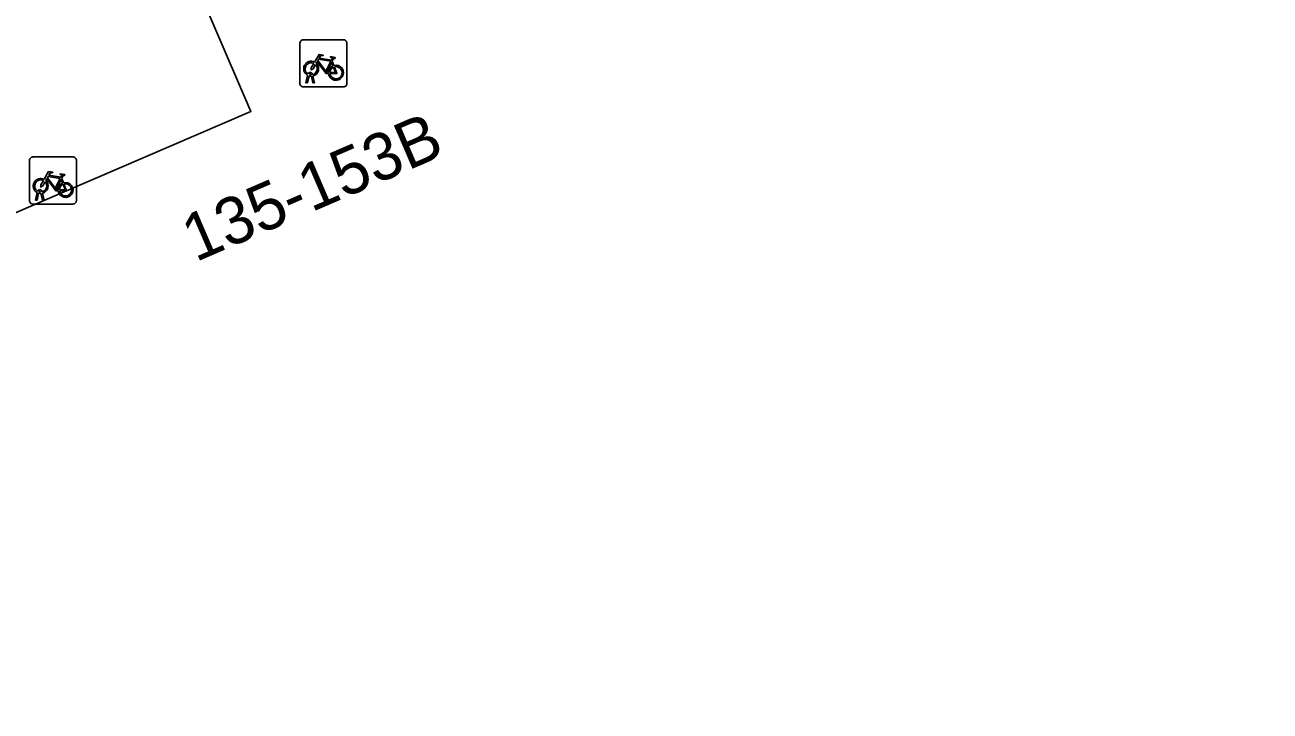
# Model space of a CAD drawing. Extents: x 159371 to 159986, y 382987 to 383597.
# Drawn here: x 159591.33 to 159617.77, y 383523.3 to 383537.86 of the extents above; entities that cross this region are included whole.
import ezdxf

# ---------------------------------------------------------------- set-up
doc = ezdxf.new("R2010")
doc.units = 0
for name, color, linetype in [('IMGEO_Fietsenrek', 7, 'Continuous'), ('IMGEO_Pand', 7, 'Continuous'), ('IMGEO_Pand_nummerreeks', 7, 'Continuous'), ('IMGEO_Voetpad_open', 7, 'Continuous')]:
    doc.layers.add(name, color=color, linetype=linetype)

msp = doc.modelspace()

# ---------------------------------------------------------------- linework, layer by layer
at = {"layer": 'IMGEO_Fietsenrek'}
for p, q in [((159597.166, 383536.622), (159597.166, 383537.463)), ((159597.166, 383537.463), (159597.166, 383536.622)), ((159597.241, 383537.547), (159598.082, 383537.547)), ((159598.082, 383537.547), (159597.241, 383537.547)), ((159598.166, 383537.472), (159598.166, 383536.631)), ((159598.166, 383536.631), (159598.166, 383537.472)), ((159597.853, 383537.096), (159597.889, 383537.001)), ((159597.293, 383536.631), (159597.332, 383536.791)), ((159597.362, 383536.779), (159597.327, 383536.631)), ((159597.404, 383536.803), (159597.403, 383536.807)), ((159597.445, 383536.631), (159597.411, 383536.773)), ((159597.435, 383536.814), (159597.436, 383536.807)), ((159597.443, 383536.777), (159597.478, 383536.631)), ((159598.091, 383536.547), (159597.25, 383536.547)), ((159597.25, 383536.547), (159598.091, 383536.547)), ((159597.327, 383536.631), (159597.293, 383536.631)), ((159597.478, 383536.631), (159597.445, 383536.631)), ((159591.499, 383535.06), (159592.34, 383535.06)), ((159592.34, 383535.06), (159591.499, 383535.06)), ((159591.424, 383534.135), (159591.424, 383534.976)), ((159591.424, 383534.976), (159591.424, 383534.135)), ((159592.424, 383534.985), (159592.424, 383534.144)), ((159592.424, 383534.144), (159592.424, 383534.985)), ((159592.111, 383534.609), (159592.147, 383534.514)), ((159591.551, 383534.144), (159591.59, 383534.304)), ((159591.62, 383534.292), (159591.585, 383534.144)), ((159591.662, 383534.316), (159591.661, 383534.32)), ((159591.703, 383534.144), (159591.669, 383534.286)), ((159591.693, 383534.327), (159591.694, 383534.32)), ((159591.701, 383534.29), (159591.736, 383534.144)), ((159592.349, 383534.06), (159591.508, 383534.06)), ((159591.508, 383534.06), (159592.349, 383534.06)), ((159591.585, 383534.144), (159591.551, 383534.144)), ((159591.736, 383534.144), (159591.703, 383534.144))]:
    msp.add_line(p, q, dxfattribs=at)
for points in [[(159597.479, 383537.073), (159597.574, 383537.237), (159597.66, 383537.223), (159597.662, 383537.214), (159597.606, 383537.203), (159597.579, 383537.158), (159597.835, 383537.117)], [(159597.835, 383537.117), (159597.86, 383537.166), (159597.854, 383537.17), (159597.831, 383537.174), (159597.819, 383537.181), (159597.818, 383537.184), (159597.82, 383537.189), (159597.915, 383537.174), (159597.917, 383537.164), (159597.907, 383537.151), (159597.895, 383537.145), (159597.881, 383537.151), (159597.853, 383537.096)], [(159597.5, 383537.021), (159597.448, 383536.931), (159597.408, 383536.906), (159597.409, 383536.953), (159597.464, 383537.047)], [(159597.775, 383536.829), (159597.725, 383536.829), (159597.534, 383537.08), (159597.515, 383537.048)], [(159597.822, 383537.092), (159597.565, 383537.133), (159597.548, 383537.104), (159597.715, 383536.884), (159597.822, 383537.092)], [(159597.87, 383536.994), (159597.84, 383537.071), (159597.731, 383536.853), (159597.774, 383536.853)], [(159597.804, 383536.853), (159597.924, 383536.852), (159597.88, 383536.966)], [(159597.9, 383536.973), (159597.955, 383536.828), (159597.805, 383536.828)], [(159591.758, 383534.534), (159591.706, 383534.444), (159591.666, 383534.419), (159591.667, 383534.466), (159591.722, 383534.56)], [(159591.737, 383534.586), (159591.832, 383534.75), (159591.918, 383534.736), (159591.92, 383534.727), (159591.864, 383534.716), (159591.837, 383534.671), (159592.093, 383534.63)], [(159592.033, 383534.342), (159591.983, 383534.342), (159591.792, 383534.593), (159591.773, 383534.561)], [(159592.08, 383534.605), (159591.823, 383534.646), (159591.806, 383534.617), (159591.973, 383534.397), (159592.08, 383534.605)], [(159592.128, 383534.507), (159592.098, 383534.584), (159591.989, 383534.366), (159592.032, 383534.366)], [(159592.093, 383534.63), (159592.118, 383534.679), (159592.112, 383534.683), (159592.089, 383534.687), (159592.077, 383534.694), (159592.076, 383534.697), (159592.078, 383534.702), (159592.173, 383534.687), (159592.175, 383534.677), (159592.165, 383534.664), (159592.153, 383534.658), (159592.139, 383534.664), (159592.111, 383534.609)], [(159592.062, 383534.366), (159592.182, 383534.365), (159592.138, 383534.479)], [(159592.158, 383534.486), (159592.213, 383534.341), (159592.063, 383534.341)]]:
    msp.add_lwpolyline(points, dxfattribs=at)
for centre, radius, start, end in [((159597.244, 383537.469), 0.0779, 92.4484, 184.2845), ((159597.244, 383537.469), 0.0779, 92.4484, 184.2845), ((159598.088, 383537.469), 0.0779, 2.4484, 94.2845), ((159598.088, 383537.469), 0.0779, 2.4484, 94.2845), ((159597.406, 383536.932), 0.159, 62.6766, 242.1369), ((159597.406, 383536.932), 0.129, 63.3192, 238.903), ((159597.406, 383536.932), 0.129, 283.6043, 43.4302), ((159597.406, 383536.932), 0.159, 283.5766, 46.6042), ((159597.933, 383536.848), 0.159, 113.3408, 178.3217), ((159597.933, 383536.848), 0.159, 187.0065, 105.7708), ((159597.933, 383536.848), 0.129, 113.923, 177.9556), ((159597.933, 383536.848), 0.129, 188.6715, 104.5883), ((159597.386, 383536.803), 0.0499, 12.8025, 158.6934), ((159597.406, 383536.932), 0.159, 253.9967, 271.7867), ((159597.386, 383536.803), 0.0174, 12.8025, 163.4502), ((159597.406, 383536.932), 0.129, 253.415, 269.0204), ((159597.244, 383536.625), 0.0779, 182.4484, 274.2845), ((159597.244, 383536.625), 0.0779, 182.4484, 274.2845), ((159598.088, 383536.625), 0.0779, 272.4484, 4.2845), ((159598.088, 383536.625), 0.0779, 272.4484, 4.2845), ((159591.502, 383534.982), 0.0779, 92.4484, 184.2845), ((159591.502, 383534.982), 0.0779, 92.4484, 184.2845), ((159592.346, 383534.982), 0.0779, 2.4484, 94.2845), ((159592.346, 383534.982), 0.0779, 2.4484, 94.2845), ((159591.664, 383534.445), 0.159, 62.6766, 242.1369), ((159591.664, 383534.445), 0.129, 63.3192, 238.903), ((159591.664, 383534.445), 0.129, 283.6043, 43.4302), ((159591.664, 383534.445), 0.159, 283.5766, 46.6042), ((159591.644, 383534.316), 0.0499, 12.8025, 158.6934), ((159591.664, 383534.445), 0.159, 253.9967, 271.7867), ((159591.644, 383534.316), 0.0174, 12.8025, 163.4502), ((159591.664, 383534.445), 0.129, 253.415, 269.0204), ((159592.191, 383534.361), 0.159, 113.3408, 178.3217), ((159592.191, 383534.361), 0.159, 187.0065, 105.7708), ((159592.191, 383534.361), 0.129, 113.923, 177.9556), ((159592.191, 383534.361), 0.129, 188.6715, 104.5883), ((159591.502, 383534.138), 0.0779, 182.4484, 274.2845), ((159591.502, 383534.138), 0.0779, 182.4484, 274.2845), ((159592.346, 383534.138), 0.0779, 272.4484, 4.2845), ((159592.346, 383534.138), 0.0779, 272.4484, 4.2845)]:
    msp.add_arc(centre, radius, start, end, dxfattribs=at)
at = {"layer": 'IMGEO_Pand'}
msp.add_lwpolyline([(159630.263, 383553.702), (159614.892, 383547.056), (159595.056, 383538.515), (159596.126, 383536.025), (159576.35, 383527.523), (159561.396, 383521.059)], dxfattribs=at)
at = {"layer": 'IMGEO_Voetpad_open'}
msp.add_lwpolyline([(159564.226, 383531.645), (159560.701, 383529.313), (159545.608, 383519.212), (159543.962, 383518.05), (159542.987, 383517.287), (159548.369, 383509.883), (159553.803, 383513.798), (159554.458, 383512.889), (159557.863, 383515.315), (159557.41, 383516.394), (159562.464, 383518.516), (159561.396, 383521.059), (159576.35, 383527.523), (159596.126, 383536.025), (159595.056, 383538.515)], dxfattribs=at)

# ---------------------------------------------------------------- texts
at = {"layer": 'IMGEO_Pand_nummerreeks'}
msp.add_text('135-153B', height=1, rotation=23.3366, dxfattribs=at).set_placement((159594.952, 383532.822))

doc.saveas('drawing.dxf')
